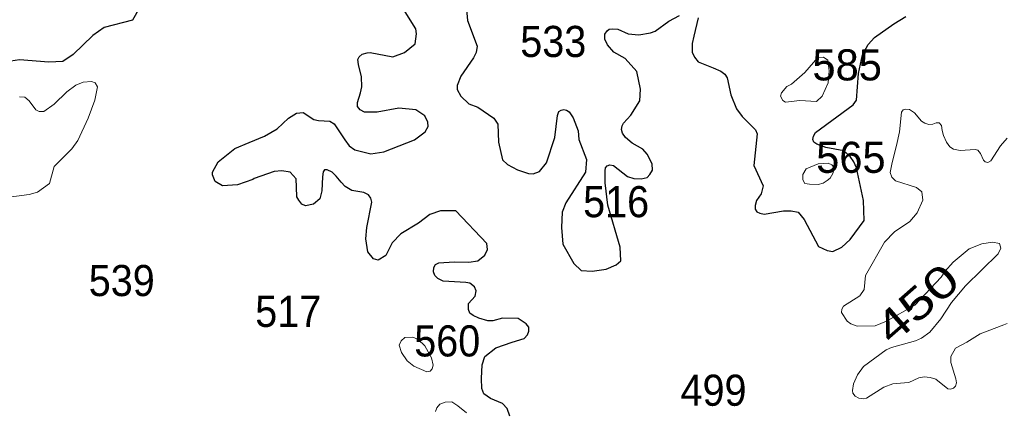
# Model space of a CAD drawing. Extents: x 499.9 to 555.3, y 9281.5 to 9336.8.
# Drawn here: x 550.22 to 555.29, y 9288.46 to 9290.46 of the extents above; entities that cross this region are included whole.
import ezdxf
from ezdxf.enums import TextEntityAlignment as Align

# ---------------------------------------------------------------- set-up
doc = ezdxf.new("R2010")
doc.units = 0
doc.header["$LTSCALE"] = 0.064
doc.layers.add('1', color=7, linetype='Continuous', lineweight=25)
doc.layers.add('2', color=7, linetype='Continuous', lineweight=13)
doc.layers.add('21', color=7, linetype='Continuous')
doc.layers.add('61', color=7, linetype='Continuous')

msp = doc.modelspace()

# ---------------------------------------------------------------- linework, layer by layer
at = {"layer": '1'}
for points in [[(552.3009, 9289.9709), (552.2538, 9290.0006), (552.1667, 9290.01), (552.0546, 9289.9893), (551.9903, 9289.9896), (551.968, 9290.0021), (551.9537, 9290.019), (551.9538, 9290.0383), (551.9689, 9290.0887), (551.9764, 9290.1203), (551.9747, 9290.1717), (551.9592, 9290.2345), (551.9554, 9290.2594), (551.9629, 9290.2746), (551.9787, 9290.288), (552.0036, 9290.2947), (552.0198, 9290.2967), (552.1365, 9290.2732), (552.1952, 9290.2956), (552.2503, 9290.3406), (552.2565, 9290.3929), (552.2533, 9290.4175), (552.1394, 9290.6031)], [(552.5067, 9290.591), (552.5193, 9290.4614), (552.5699, 9290.3285), (552.5643, 9290.2955), (552.5506, 9290.2693), (552.4845, 9290.1748), (552.467, 9290.126), (552.4663, 9290.1053), (552.4856, 9290.0722), (552.5267, 9290.0323), (552.5723, 9290.0145), (552.6542, 9289.9578), (552.6754, 9289.9278), (552.6787, 9289.8345), (552.6998, 9289.7439), (552.7253, 9289.7201), (552.7756, 9289.6935), (552.8328, 9289.6745), (552.8575, 9289.673), (552.89, 9289.6841), (552.925, 9289.7285), (552.968, 9289.8589), (552.9814, 9289.9722), (552.989, 9289.9931), (553.0006, 9289.9996), (553.015, 9290.0031), (553.0283, 9289.9991), (553.0416, 9289.9915), (553.0619, 9289.9606), (553.0885, 9289.8937), (553.0909, 9289.8486), (553.1318, 9289.7454), (553.1254, 9289.6808), (553.0254, 9289.5236), (553.0055, 9289.4748), (553.0024, 9289.3967), (553.0099, 9289.3104), (553.0665, 9289.2112), (553.1032, 9289.1761), (553.1608, 9289.1714), (553.2326, 9289.1824), (553.2827, 9289.2041), (553.3074, 9289.2248), (553.3045, 9289.2945), (553.2403, 9289.5121), (553.2276, 9289.6265), (553.2264, 9289.687), (553.2288, 9289.7036), (553.2374, 9289.7131), (553.2501, 9289.7178), (553.2694, 9289.7151)], [(550.834, 9290.5251), (550.7985, 9290.4625), (550.6518, 9290.4249), (550.5935, 9290.3841), (550.4932, 9290.2856), (550.439, 9290.2507)], [(553.4563, 9289.6683), (553.4697, 9289.6909), (553.469, 9289.7244), (553.4428, 9289.7738), (553.4211, 9289.7988), (553.3661, 9289.8305), (553.3316, 9289.8596), (553.3159, 9289.882), (553.3107, 9289.9004), (553.3135, 9289.9187), (553.3216, 9289.9334), (553.3585, 9289.9742), (553.4053, 9290.0478), (553.4087, 9290.108), (553.3902, 9290.1978), (553.3294, 9290.2646), (553.2717, 9290.2972), (553.2381, 9290.3353), (553.2246, 9290.3653), (553.2257, 9290.3901), (553.2369, 9290.408), (553.2477, 9290.4165), (553.2657, 9290.4171), (553.2912, 9290.4154), (553.3454, 9290.3923), (553.4006, 9290.3875), (553.4591, 9290.3967), (553.4837, 9290.4066), (553.5548, 9290.4569), (553.6088, 9290.4856)], [(553.7047, 9290.4747), (553.6826, 9290.3801), (553.6743, 9290.3417), (553.6747, 9290.2984), (553.6859, 9290.2721), (553.7052, 9290.2475), (553.7814, 9290.217), (553.8215, 9290.201), (553.8412, 9290.184), (553.8547, 9290.1653), (553.8724, 9290.0778), (553.9012, 9290.0058), (553.9316, 9289.9665), (553.9987, 9289.8993), (554.0086, 9289.8786), (553.9901, 9289.7158), (554.0389, 9289.6114), (554.0282, 9289.57), (554.0048, 9289.5356), (553.9983, 9289.5096), (553.9986, 9289.4909), (554.0064, 9289.4769), (554.0226, 9289.4693), (554.0439, 9289.4646), (554.1434, 9289.4816), (554.1834, 9289.4826), (554.2189, 9289.475), (554.2492, 9289.4371), (554.3228, 9289.299), (554.3679, 9289.2784), (554.3976, 9289.2737), (554.4428, 9289.2952), (554.4858, 9289.3348), (554.5577, 9289.4325), (554.5548, 9289.5356), (554.5191, 9289.7034), (554.5054, 9289.7348), (554.4863, 9289.7617), (554.4534, 9289.7899), (554.3618, 9289.8076), (554.3147, 9289.8257), (554.3, 9289.8345), (554.2945, 9289.8494), (554.2978, 9289.8667), (554.3075, 9289.8846), (554.5022, 9290.0277), (554.5194, 9290.051), (554.5282, 9290.1878), (554.5502, 9290.2839), (554.5785, 9290.338), (554.6103, 9290.3731), (554.7104, 9290.4442), (554.7725, 9290.481)], [(550.439, 9290.2507), (550.3683, 9290.2458), (550.2168, 9290.258), (550.1505, 9290.2482), (550.0115, 9290.1366), (549.9612, 9290.0877)], [(552.6645, 9288.7774), (552.7494, 9288.8077), (552.8104, 9288.8264), (552.8282, 9288.8441), (552.835, 9288.8628), (552.8341, 9288.8835), (552.8203, 9288.9012), (552.7794, 9288.9289), (552.6992, 9288.9309), (552.6498, 9288.9169), (552.6234, 9288.9169), (552.5772, 9288.9297), (552.5487, 9288.9435), (552.532, 9288.9563), (552.5242, 9288.9748), (552.5241, 9289.0057), (552.5586, 9289.0442), (552.5635, 9289.0704), (552.555, 9289.0919), (552.532, 9289.1108), (552.5113, 9289.1138), (552.3945, 9289.1205), (552.3676, 9289.1334), (552.3522, 9289.15), (552.344, 9289.1688), (552.3462, 9289.1912), (552.3548, 9289.2062), (552.3714, 9289.2156), (552.4508, 9289.2207), (552.5264, 9289.2176), (552.5726, 9289.2254), (552.6077, 9289.2537), (552.6222, 9289.2837), (552.6188, 9289.315), (552.4588, 9289.4815), (552.3801, 9289.4814), (552.3252, 9289.4625), (552.268, 9289.4193), (552.1765, 9289.3633), (552.1329, 9289.3184), (552.0995, 9289.2525), (552.0608, 9289.2292), (552.0365, 9289.235), (552.008, 9289.2718), (551.9978, 9289.3389), (552.0022, 9289.3967), (552.0273, 9289.5261), (552.0228, 9289.548), (552.0114, 9289.5643), (551.9867, 9289.5766), (551.9257, 9289.5869), (551.8914, 9289.6071), (551.8695, 9289.63), (551.8447, 9289.661), (551.8231, 9289.6816), (551.7976, 9289.6926), (551.7845, 9289.693), (551.7781, 9289.6828), (551.7742, 9289.6568), (551.7714, 9289.5847), (551.7613, 9289.5439), (551.7284, 9289.5159), (551.6865, 9289.5079), (551.6674, 9289.5168), (551.6525, 9289.5365), (551.643, 9289.5548), (551.6412, 9289.6033), (551.6382, 9289.6468), (551.6082, 9289.6814), (551.5646, 9289.6874), (551.5255, 9289.6844), (551.4232, 9289.6484), (551.4164, 9289.6425), (551.3368, 9289.6155), (551.2604, 9289.6107), (551.2234, 9289.6328), (551.2095, 9289.668), (551.2095, 9289.6807), (551.2381, 9289.7332), (551.3241, 9289.8033), (551.3973, 9289.8335), (551.4769, 9289.8653), (551.5405, 9289.9036), (551.5994, 9289.9593), (551.6406, 9289.985), (551.6742, 9289.9879), (551.7299, 9289.9513), (551.7538, 9289.9465), (551.8123, 9289.9439), (551.8334, 9289.929), (551.8891, 9289.8463), (551.9119, 9289.8169), (551.94, 9289.7953), (552.0222, 9289.776), (552.0892, 9289.7849)], [(552.0892, 9289.7849), (552.2478, 9289.8469), (552.3019, 9289.888), (552.3171, 9289.9149), (552.3155, 9289.9386), (552.3009, 9289.9709)], [(553.2694, 9289.7151), (553.3414, 9289.6584), (553.3741, 9289.6491), (553.4121, 9289.646), (553.4436, 9289.653), (553.4563, 9289.6683)], [(552.6034, 9288.5411), (552.593, 9288.5692), (552.5912, 9288.6208), (552.594, 9288.6903), (552.6081, 9288.7326), (552.6645, 9288.7774)], [(552.7375, 9288.4256), (552.7234, 9288.4652), (552.6991, 9288.4922), (552.6381, 9288.5176), (552.6034, 9288.5411)]]:
    msp.add_lwpolyline(points, dxfattribs=at)
at = {"layer": '2'}
for points in [[(554.3419, 9290.0708), (554.3728, 9290.1399), (554.3776, 9290.2017), (554.3716, 9290.2569), (554.3484, 9290.2726), (554.32, 9290.2697), (554.2523, 9290.1928), (554.1851, 9290.1332), (554.1601, 9290.1211), (554.1334, 9290.0883), (554.1287, 9290.0719), (554.1408, 9290.0489), (554.154, 9290.0406), (554.227, 9290.0498), (554.3131, 9290.0436)], [(554.348, 9289.6249), (554.3679, 9289.6373), (554.3827, 9289.6496), (554.3964, 9289.6732), (554.4013, 9289.6918), (554.4013, 9289.7066), (554.3914, 9289.7178), (554.3728, 9289.7264), (554.322, 9289.724), (554.2601, 9289.698), (554.2428, 9289.6682), (554.2428, 9289.641), (554.2527, 9289.6224), (554.2775, 9289.6187), (554.3208, 9289.6174)], [(552.1683, 9288.791), (552.1802, 9288.7535), (552.2087, 9288.7111), (552.243, 9288.6837), (552.3113, 9288.6538), (552.327, 9288.6584), (552.3377, 9288.6703), (552.3433, 9288.6888), (552.3342, 9288.7256), (552.2995, 9288.7872), (552.2654, 9288.8202), (552.239, 9288.8323), (552.1971, 9288.8306), (552.178, 9288.8143)]]:
    msp.add_lwpolyline(points, close=True, dxfattribs=at)
for points in [[(550.2171, 9290.0677), (550.2442, 9290.0673), (550.2672, 9290.0482), (550.3017, 9290.0008), (550.3188, 9289.9921), (550.3413, 9289.9927), (550.3951, 9290.0302), (550.4608, 9290.0939), (550.5069, 9290.129), (550.5435, 9290.1435), (550.5869, 9290.1469), (550.6065, 9290.1399), (550.6186, 9290.1198), (550.6048, 9290.0507), (550.5707, 9289.9585), (550.5175, 9289.8437), (550.4852, 9289.8001), (550.3954, 9289.7105), (550.3716, 9289.6229), (550.31, 9289.5783), (550.2664, 9289.5661), (550.1368, 9289.5485)], [(555.2923, 9288.9033), (555.2758, 9288.8962), (555.1548, 9288.8498), (555.0862, 9288.8076), (555.0279, 9288.7766), (555.004, 9288.7335), (555.004, 9288.7027), (555.0289, 9288.6183), (555.0317, 9288.5976), (555.0279, 9288.5806), (555.0169, 9288.5696), (555.0018, 9288.5658), (554.9882, 9288.5676), (554.9256, 9288.6172), (554.8974, 9288.6259), (554.8668, 9288.6286), (554.8395, 9288.6238), (554.787, 9288.5994), (554.7651, 9288.5976), (554.7061, 9288.5935), (554.6584, 9288.5749), (554.5703, 9288.5197), (554.554, 9288.5159), (554.5311, 9288.5197), (554.5115, 9288.5294), (554.5004, 9288.5455), (554.4979, 9288.5587), (554.5032, 9288.5931), (554.5231, 9288.6381), (554.5544, 9288.6821), (554.6711, 9288.7671), (554.6988, 9288.78), (554.8216, 9288.813), (554.8532, 9288.8274), (554.8954, 9288.8579), (554.9521, 9288.9277), (555.0069, 9289.0106), (555.0783, 9289.0958), (555.2466, 9289.2617), (555.2609, 9289.2905), (555.253, 9289.3143), (555.2172, 9289.3209), (555.162, 9289.3132), (555.0977, 9289.2875), (555.0155, 9289.2181), (554.9727, 9289.1708), (554.9533, 9289.1404), (554.8187, 9288.9964), (554.6735, 9288.9141), (554.6137, 9288.8905), (554.5223, 9288.8899), (554.4889, 9288.9007), (554.4702, 9288.9157), (554.4419, 9288.9588), (554.4424, 9288.9767), (554.4526, 9288.9922), (554.536, 9289.0446), (554.5577, 9289.0779), (554.5646, 9289.149), (554.662, 9289.3216), (554.7143, 9289.3739), (554.7924, 9289.4281), (554.8306, 9289.4712), (554.8587, 9289.5371), (554.8535, 9289.5802), (554.8271, 9289.6016), (554.7185, 9289.6367), (554.6996, 9289.6558), (554.6923, 9289.6797), (554.702, 9289.73), (554.724, 9289.8173), (554.7396, 9289.8884), (554.7506, 9289.9887), (554.758, 9290.001), (554.7713, 9290.0051), (554.7901, 9290.0028), (554.8169, 9289.9851), (554.852, 9289.9426), (554.8693, 9289.9322), (554.8898, 9289.9265), (554.9112, 9289.9276), (554.9278, 9289.9342), (554.9435, 9289.9345), (554.9551, 9289.921), (554.9595, 9289.8959), (554.9655, 9289.8693), (554.9809, 9289.8346), (554.9985, 9289.8117), (555.0166, 9289.7987), (555.051, 9289.7918), (555.1285, 9289.797), (555.1413, 9289.7934), (555.1558, 9289.7771), (555.172, 9289.7424), (555.1802, 9289.7342)], [(555.1802, 9289.7342), (555.1938, 9289.731), (555.2089, 9289.7387), (555.2591, 9289.8169), (555.2933, 9289.8552)], [(552.3552, 9288.4503), (552.3621, 9288.4693), (552.3764, 9288.488), (552.4041, 9288.4992), (552.4381, 9288.4994), (552.4703, 9288.4791), (552.5138, 9288.4429)]]:
    msp.add_lwpolyline(points, dxfattribs=at)

# ---------------------------------------------------------------- texts
at = {"layer": '21', "width": 0.95}
for s, p in [('533', (552.7906, 9290.273)), ('516', (553.1137, 9289.4493)), ('539', (550.573, 9289.0438)), ('517', (551.4284, 9288.8854)), ('560', (552.2457, 9288.7334)), ('499', (553.6142, 9288.4799))]:
    msp.add_text(s, height=0.16, dxfattribs=at).set_placement(p)
at = {"layer": '21'}
for s, p in [('585', (554.2922, 9290.1526)), ('565', (554.3112, 9289.6774))]:
    msp.add_text(s, height=0.16, dxfattribs=at).set_placement(p)
at = {"layer": '61', "width": 1.35}
msp.add_text('450', height=0.16, rotation=41.285, dxfattribs=at).set_placement((554.8819, 9288.9455), align=Align.CENTER)

doc.saveas('drawing.dxf')
